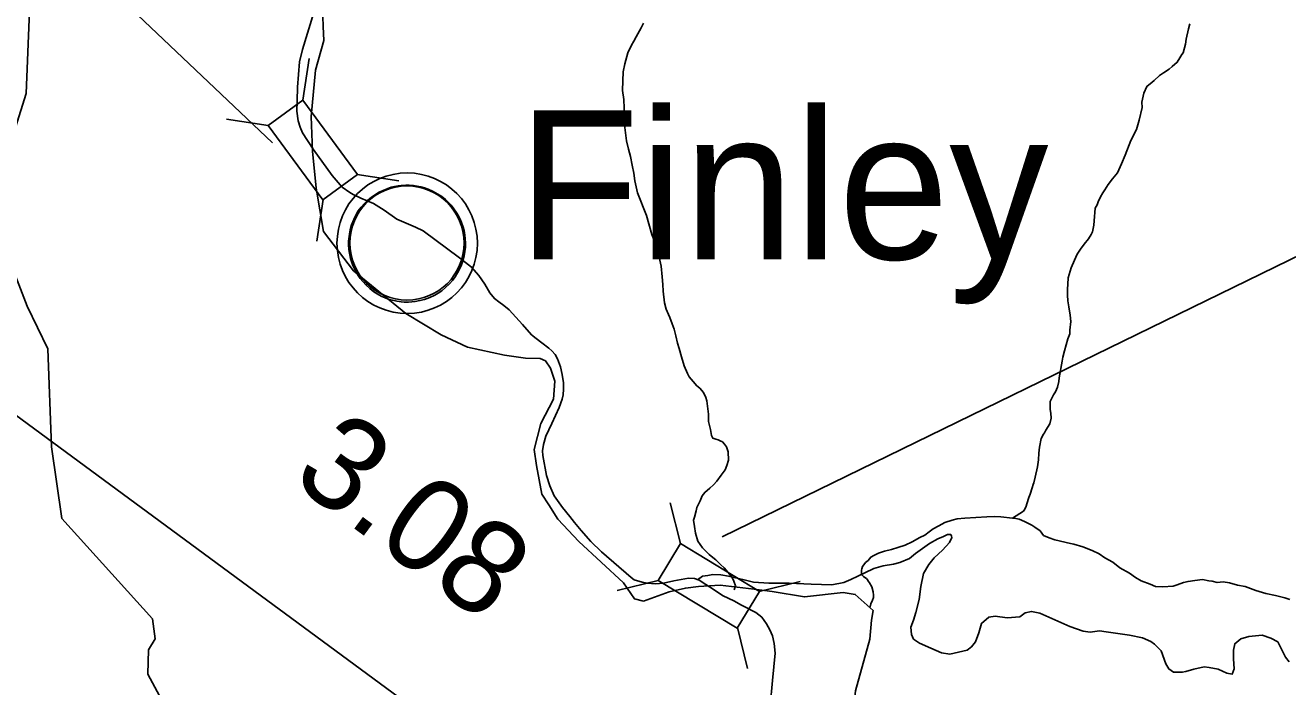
# Model space of a CAD drawing. Extents: x 1159738 to 1321356, y 736314 to 882035.
# Drawn here: x 1230624 to 1237410, y 855368 to 858920 of the extents above; entities that cross this region are included whole.
import ezdxf

# ---------------------------------------------------------------- set-up
doc = ezdxf.new("R2010")
doc.units = 0
for name, color, linetype in [('Exist Civil Demographics Community CELL', 7, 'Continuous'), ('Exist Civil Demographics Community Label', 7, 'Continuous'), ('Exist Hydrographic Creek Single Shore', 7, 'Continuous'), ('Exist Hydrographic Misc Water Feature', 7, 'Continuous'), ('Exist Hydrographic Pond Over 1500 Sq Ft', 7, 'Continuous'), ('Exist Road Non-System Type 51', 7, 'Continuous'), ('Exist Road Secondary Mileage Hundredths English Label', 7, 'Continuous'), ('Exist Road Secondary Structure Standard Bridge CELL', 7, 'Continuous'), ('Exist Road Secondary Structure Standard Bridge Number Label', 7, 'Continuous'), ('Exist Road Secondary Type 51 Attributed', 7, 'Continuous')]:
    doc.layers.add(name, color=color, linetype=linetype)

msp = doc.modelspace()

# ---------------------------------------------------------------- linework, layer by layer
at = {"layer": 'Exist Civil Demographics Community CELL'}
msp.add_lwpolyline([(1232366.3, 857798.9), (1232370.3, 857821.3), (1232377.4, 857847.6), (1232389.1, 857876.4), (1232400.7, 857899.3), (1232414.1, 857922.3), (1232429.1, 857942.7), (1232445, 857960.3), (1232463.4, 857978.6), (1232485.5, 857997), (1232507.2, 858011.6), (1232526.7, 858023.1), (1232547, 858032.9), (1232568.8, 858042.1), (1232591.3, 858049.4), (1232608.6, 858054), (1232628, 858056.9), (1232644.5, 858059.8), (1232670, 858060.9), (1232687.7, 858060.4), (1232710.4, 858059.4), (1232730, 858056.5), (1232749.6, 858052.5), (1232769.7, 858046.9), (1232790.3, 858039.2), (1232816.9, 858027.5), (1232842, 858013.5), (1232862.2, 857999.3), (1232882.9, 857983.2), (1232896.1, 857970.7), (1232912.6, 857953.2), (1232928.1, 857934.4), (1232940.4, 857916), (1232952.9, 857896), (1232962.7, 857875.3), (1232970.9, 857855.3), (1232977.1, 857835.2), (1232982.2, 857816.9), (1232986.6, 857792.7), (1232989.1, 857773.9), (1232990.2, 857749.9), (1232989.4, 857726.7), (1232987.1, 857704), (1232983.4, 857682), (1232976.8, 857657.4), (1232969.3, 857634), (1232960.1, 857613.8), (1232947.5, 857589.8), (1232934.3, 857568.5), (1232920.6, 857549.7), (1232903.6, 857530.7), (1232882.5, 857510.9), (1232862.4, 857494.4), (1232842.4, 857480.6), (1232825.1, 857470.6), (1232797.8, 857457.7), (1232769.2, 857446.8), (1232745.4, 857441), (1232719, 857435.8), (1232701.3, 857433.9), (1232683.3, 857432.8), (1232661, 857432.8), (1232643.9, 857434.5), (1232621.4, 857437.4), (1232597.7, 857442.7), (1232579.3, 857447.9), (1232558.6, 857455.4), (1232540.3, 857463.3), (1232524.6, 857472.3), (1232497.4, 857488.6), (1232475.1, 857505.7), (1232455.4, 857523.6), (1232437.6, 857543), (1232424.9, 857558.9), (1232413, 857575.6), (1232396.6, 857604), (1232389.7, 857618.2), (1232382.8, 857634.3), (1232372.5, 857667), (1232366.3, 857695.2), (1232363.6, 857715.9), (1232362.2, 857741.1), (1232362, 857759.9), (1232364.2, 857785.8)], close=True, dxfattribs=at)
for centre, radius in [((1232676.8, 857749.2), 377.3), ((1232675.7, 857750.3), 306.8)]:
    msp.add_circle(centre, radius, dxfattribs=at)
at = {"layer": 'Exist Hydrographic Creek Single Shore'}
for points in [[(1232167.2, 858243.9), (1232160.9, 858429.4), (1232183.4, 858678.9), (1232228.7, 858838.2), (1232225.7, 858912.7), (1232223.9, 858967), (1232234, 859032.6), (1232281.2, 859110.1), (1232405.8, 859247.3), (1232540.2, 859399.4), (1232559.5, 859427.3), (1232651.5, 859619.1), (1232513.2, 859830.6), (1232522.1, 859942.7), (1232510.8, 860017.9), (1232463.3, 860097), (1232412.5, 860177.6), (1232367.2, 860399.4), (1232376.3, 860476.4), (1232410.2, 860535.2), (1232394.4, 860578.3), (1232351.4, 860637.1), (1232263.5, 860682.7)], [(1233946.1, 855827.3), (1233898, 855839.4), (1233839.9, 855925.6), (1233599.3, 856148.3), (1233485.9, 856267.8), (1233437.8, 856344), (1233400.2, 856401.1), (1233371.9, 856556.1), (1233359.6, 856640.9), (1233395.7, 856781.3), (1233463.9, 856911.7), (1233469.9, 857008), (1233447.8, 857078.2), (1233419.8, 857118.3), (1233391.7, 857130.4), (1233313.5, 857132.4), (1233199.6, 857148.1), (1233000.1, 857191.2), (1232859.6, 857257), (1232669.6, 857371.5), (1232388.5, 857600.6), (1232227.6, 857811.5), (1232187.1, 858044.2), (1232167.2, 858243.9)], [(1234242.8, 855905.8), (1234172.6, 855897.5), (1234084.4, 855877.5), (1233946.1, 855827.3)], [(1235393.5, 854043.7), (1235144.5, 854083.7), (1235066.3, 854123.4), (1234882.2, 854261.7), (1234842.1, 854368.5), (1234846.6, 854457.5), (1234869.8, 854601.6), (1234915.9, 854726), (1235020.1, 854806.2), (1235040.2, 854844.3), (1235062.2, 854922.6), (1235056.2, 855053), (1235086.3, 855345.9), (1235162.9, 855622.7), (1235172.9, 855725), (1235180.9, 855777.2), (1235084.7, 855863.4), (1235020.6, 855873.5), (1234812.1, 855849.4), (1234637.7, 855879.5), (1234541.5, 855891.5), (1234359.1, 855913.6), (1234242.8, 855905.8)]]:
    msp.add_lwpolyline(points, dxfattribs=at)
at = {"layer": 'Exist Hydrographic Misc Water Feature'}
for points in [[(1231551.5, 854858.2), (1231544.6, 854910.9), (1231440.5, 855064), (1231394.5, 855229), (1231283.5, 855434.8), (1231286.5, 855566), (1231321.5, 855624.4), (1231307.5, 855733), (1230821.4, 856271.3), (1230764.4, 856656.5), (1230744.4, 857182.1), (1230633.4, 857410.8), (1230474.1, 857821.6), (1230470.4, 857880.2), (1230484.4, 858096.6), (1230629.4, 858553.3), (1230654.4, 859176.5), (1230599.4, 859647), (1230611.4, 860119.5), (1230514.4, 860233.1)], [(1233947, 858930.8), (1233934.3, 858905.1), (1233907.1, 858857.8), (1233894.5, 858834.1), (1233881.9, 858812.4), (1233862.9, 858770.9), (1233847.3, 858713.3), (1233838.2, 858669.5), (1233835, 858621.5), (1233833.6, 858569.5), (1233840.4, 858521.3), (1233843.2, 858475.2), (1233844.4, 858445.2), (1233843.5, 858407.1), (1233846.6, 858371), (1233851.5, 858326.9), (1233854.7, 858298.8), (1233865.5, 858254.5), (1233876.5, 858214.1), (1233885.3, 858167.9), (1233894.2, 858125.6), (1233901.2, 858083.5), (1233915.5, 858019), (1233962.4, 857897.7), (1233991.9, 857796.9), (1234010.6, 857748.4), (1234027.1, 857689.9), (1234041.5, 857625.5), (1234047.9, 857569.3), (1234051, 857527.2), (1234051.9, 857491.2), (1234060.3, 857428.9), (1234069.5, 857394.6), (1234080.8, 857366.3), (1234088.3, 857350.1), (1234101.5, 857315.7), (1234110.9, 857287.5), (1234119.9, 857251.2), (1234128.8, 857213), (1234138.2, 857184.7), (1234151, 857138.3), (1234165.7, 857089.9), (1234182.8, 857049.4), (1234192.3, 857031.2), (1234213.6, 857006.6), (1234233.1, 856984.1), (1234248.8, 856971.7), (1234270.1, 856947.1), (1234281.5, 856920.8), (1234287, 856902.7), (1234297.1, 856830.4), (1234296.1, 856792.4), (1234307, 856748.1), (1234312.2, 856715.9), (1234319.8, 856701.7), (1234335.7, 856697.2), (1234347.6, 856692.9), (1234359.5, 856688.6), (1234371.4, 856682.3), (1234383.1, 856670.1), (1234392.7, 856655.7), (1234402, 856629.5), (1234402.9, 856583.4), (1234394.2, 856555.7), (1234385.6, 856531.9), (1234364.7, 856504.3), (1234341.9, 856470.9), (1234323.4, 856451.4), (1234302.9, 856433.9)], [(1236883, 858927.2), (1236876.2, 858901.3), (1236862.9, 858845.6), (1236860.1, 858817.7), (1236847, 858772), (1236840.6, 858762.1), (1236830.3, 858744.3), (1236815.6, 858720.8), (1236789, 858697.4), (1236772.6, 858683.8), (1236742.1, 858664.6), (1236719.7, 858649.2), (1236691, 858623.9), (1236680.7, 858614.2), (1236652.1, 858590.9), (1236635.3, 858555.3), (1236626, 858507.5), (1236627.3, 858477.4), (1236611.5, 858409.8), (1236596.1, 858360.2), (1236566.6, 858300.9), (1236536.4, 858221.6), (1236515.3, 858176.1), (1236494, 858126.6), (1236467.2, 858095.3), (1236444.4, 858063.9), (1236425.6, 858036.3), (1236415.3, 858020.6), (1236402.8, 857998.9), (1236390, 857971.2), (1236385.6, 857955.3), (1236375.2, 857937.5), (1236369.3, 857869.6), (1236366.8, 857845.7), (1236359.8, 857809.9), (1236353.5, 857796), (1236338.9, 857772.4), (1236316.1, 857745), (1236295.4, 857717.5), (1236278.6, 857689.9), (1236263.8, 857658.2), (1236244.8, 857616.7), (1236229.4, 857563), (1236228.5, 857529), (1236225.8, 857503.1), (1236225, 857471.1), (1236228.2, 857439), (1236233.4, 857406.8), (1236240.2, 857362.6), (1236243.2, 857328.5), (1236238.1, 857282.6), (1236237.7, 857262.6), (1236226.9, 857234.9), (1236209.3, 857171.3), (1236200.4, 857137.5), (1236197.8, 857115.6), (1236181.5, 857025.9), (1236179, 857006), (1236172.2, 856976.1), (1236161.5, 856950.4), (1236151.2, 856934.6), (1236149, 856930.7), (1236132.2, 856899.1), (1236133.1, 856857.1), (1236136.6, 856836.9), (1236137.9, 856808.9), (1236131.2, 856779.1), (1236110.2, 856745.6), (1236101.9, 856731.7), (1236097.6, 856723.9), (1236085, 856700.2), (1236075.9, 856654.4), (1236071, 856622.5), (1236070.1, 856586.5), (1236065.1, 856548.6), (1236051.6, 856492.9), (1236044.9, 856463.1), (1236040.6, 856453.1), (1236036.1, 856435.2), (1236025.3, 856401.5), (1236018.8, 856383.7), (1236007.9, 856349.9), (1236003.6, 856338), (1235997.2, 856320.2), (1235988.9, 856310.4), (1235929.9, 856271.9)], [(1234302.9, 856433.9), (1234276.4, 856410.6), (1234261.9, 856393), (1234251.1, 856365.2), (1234234.2, 856329.6), (1234229.7, 856311.8), (1234220.9, 856277.9), (1234216.5, 856262.1), (1234221.6, 856227.9), (1234226.6, 856191.7), (1234239.6, 856149.3), (1234264.7, 856112.7), (1234282.3, 856096.2), (1234299.7, 856077.8), (1234319.4, 856061.2), (1234335, 856048.9), (1234360.4, 856024.2), (1234380, 856005.7), (1234411.2, 855970.8), (1234424.5, 855950.5), (1234432.1, 855934.3), (1234441.5, 855910), (1234433.8, 855888.4)], [(1235929.9, 856271.9), (1235868.1, 856279.5), (1235832, 856282.4), (1235792, 856279.5), (1235673.8, 856272.5), (1235633.6, 856269.5), (1235605.4, 856262.2), (1235567.1, 856249.3), (1235534.6, 856232), (1235504.1, 856214.8), (1235481.7, 856199.4), (1235459.3, 856182), (1235432.9, 856168.6), (1235390.3, 856145.7), (1235353.8, 856128.6), (1235313.4, 856115.7), (1235279.2, 856104.5), (1235242.9, 856095.5), (1235210.5, 856084.3), (1235184.2, 856073), (1235168, 856063.4), (1235153.6, 856045.7), (1235139.3, 856034.1), (1235130.9, 856022.3), (1235124.7, 856012.5), (1235120.3, 856000.5), (1235118.1, 855992.6), (1235117.9, 855984.6), (1235117.8, 855976.6), (1235119.5, 855970.5), (1235121.4, 855966.5), (1235125.4, 855962.4), (1235129.3, 855960.3), (1235137.2, 855954.1), (1235145.1, 855947.9), (1235150.9, 855941.7), (1235156.7, 855933.5), (1235162.4, 855925.4), (1235173.9, 855903.1), (1235181.2, 855876.9), (1235182.8, 855858.8), (1235182.4, 855846.8), (1235178.1, 855833), (1235169.6, 855813.2), (1235166.1, 855804.2)], [(1237421.7, 855835.1), (1237394, 855845.8), (1237344.1, 855857.2), (1237292.5, 855868.5), (1237238.9, 855883.9), (1237181.3, 855905.4), (1237139.4, 855912.4), (1237095.8, 855925.6), (1237061.8, 855930.5), (1237029.8, 855927.3), (1237004, 855933.9), (1236985.9, 855936.5), (1236952.2, 855943.3), (1236909.9, 855938.4), (1236873.8, 855933.3), (1236849.7, 855927.9), (1236815.3, 855914.8), (1236793.1, 855907.4), (1236738.9, 855904.7), (1236698.9, 855905.8), (1236669.3, 855918.6), (1236621.6, 855935.8), (1236592.1, 855954.6), (1236558.7, 855977.4), (1236507.4, 856006.8), (1236470.2, 856035.8), (1236426.7, 856058.9), (1236395.3, 856081.7), (1236357.6, 856098.8), (1236308.1, 856118), (1236260.5, 856133.3), (1236242.5, 856135.8), (1236157, 856155.9), (1236127.3, 856166.7), (1236097.6, 856179.5), (1236078.3, 856204), (1236050.8, 856224.8), (1236035, 856235.1), (1235995.5, 856254.2), (1235965.8, 856266.9), (1235947.9, 856271.5), (1235929.9, 856271.9)]]:
    msp.add_lwpolyline(points, dxfattribs=at)
at = {"layer": 'Exist Hydrographic Pond Over 1500 Sq Ft'}
msp.add_lwpolyline([(1235161.1, 855791.4), (1235164.7, 855800.8), (1235166.1, 855804.2)], dxfattribs=at)
at = {"layer": 'Exist Road Non-System Type 51'}
for points in [[(1237417.6, 855501.7), (1237397.6, 855525.8), (1237381.6, 855557.9), (1237367.5, 855588), (1237355.5, 855608), (1237319.4, 855628.1), (1237271.3, 855644.1), (1237201.1, 855638.1), (1237157, 855624.1), (1237125, 855598), (1237118.9, 855563.9), (1237118.9, 855517.7), (1237121, 855463.6), (1237110.9, 855435.5), (1237082.9, 855439.5), (1237034.8, 855461.6), (1236986.6, 855471.6), (1236960.6, 855473.6), (1236904.5, 855461.6), (1236862.4, 855449.5), (1236842.3, 855445.5), (1236796.2, 855445.5), (1236770.1, 855463.6), (1236754.1, 855489.7), (1236730.1, 855559.9), (1236694, 855596), (1236673.9, 855610), (1236629.8, 855630.1), (1236559.7, 855644.1), (1236433.4, 855662.2), (1236398.6, 855667.4), (1236348.4, 855661.4), (1236310.4, 855665.4), (1236238.2, 855691.5), (1236077.8, 855761.7), (1236031.7, 855771.7), (1235997.6, 855763.7), (1235969.6, 855743.6), (1235901.4, 855737.6), (1235837.3, 855745.6), (1235803.2, 855741.6), (1235763.1, 855707.5), (1235749.1, 855657.4), (1235731, 855609.2), (1235709, 855581.1), (1235686.9, 855563.1), (1235592.7, 855543), (1235548.6, 855549), (1235490.5, 855575.1), (1235430.3, 855601.2), (1235398.3, 855623.2), (1235388.2, 855647.3), (1235384.2, 855687.4), (1235398.3, 855725.6), (1235410.3, 855765.7), (1235428.3, 855835.9), (1235438.3, 855906.1), (1235452.4, 855976.3), (1235480.4, 856024.5), (1235508.5, 856060.6), (1235554.6, 856100.7), (1235590.7, 856142.8), (1235604.7, 856168.9), (1235602.7, 856176.9), (1235598.7, 856184.9), (1235580.7, 856184.9), (1235558.6, 856174.9), (1235528.6, 856160.9), (1235484.5, 856136.8), (1235408.3, 856082.6), (1235376.2, 856056.6), (1235324.1, 856034.5), (1235290.6, 856025.9), (1235234.4, 856015.9), (1235184.3, 856001.9), (1235136.2, 855979.8), (1235062, 855943.7)], [(1235062, 855943.7), (1235023.9, 855927.6), (1234959.8, 855915.6), (1234847.5, 855917.6), (1234729.9, 855923.6), (1234619.7, 855923.6), (1234537.5, 855929.6), (1234487.3, 855941.7), (1234403.2, 855961.7), (1234363.1, 855967.8), (1234319, 855969.8), (1234292.9, 855965.7), (1234264.8, 855961.7), (1234236.8, 855941.7)]]:
    msp.add_lwpolyline(points, dxfattribs=at)
at = {"layer": 'Exist Road Secondary Structure Standard Bridge CELL'}
for p, q in [((1232150.2, 858742), (1232115.9, 858518.3)), ((1231705.5, 858415.5), (1231929.2, 858381.2)), ((1232408.5, 858118.1), (1232632.2, 858083.8)), ((1232226, 857984.1), (1232191.8, 857760.3)), ((1234090.9, 856355.7), (1234145.1, 856135.9)), ((1233805.6, 855883.4), (1234025.4, 855937.7)), ((1234568.9, 855878.7), (1234788.7, 855932.9)), ((1234451.9, 855684.9), (1234506.2, 855465.2))]:
    msp.add_line(p, q, dxfattribs=at)
for points in [[(1232115.9, 858518.3), (1232409.3, 858118.7), (1232222.7, 857981.6), (1231929.2, 858381.2)], [(1234145.1, 856135.9), (1234569.5, 855879.6), (1234449.8, 855681.4), (1234025.4, 855937.7)]]:
    msp.add_lwpolyline(points, close=True, dxfattribs=at)
at = {"layer": 'Exist Road Secondary Structure Standard Bridge Number Label'}
for p, q in [((1231953.7, 858287.9), (1227757.5, 862268.9)), ((1233926.6, 854359.5), (1227866, 858816.9)), ((1234370.5, 856173.1), (1237723.7, 857807.8))]:
    msp.add_line(p, q, dxfattribs=at)
at = {"layer": 'Exist Road Secondary Type 51 Attributed'}
for points in [[(1232171.4, 858254.3), (1232114.2, 858342.5), (1232102.2, 858372.4), (1232090.9, 858406.4), (1232083.2, 858457.6), (1232084.9, 858514.3), (1232087.9, 858586.5), (1232098.7, 858723.6), (1232114.8, 858788.7), (1232174.4, 858988.9)], [(1234282.3, 855916.2), (1234246.6, 855939.7), (1234221.8, 855948), (1234189.2, 855949.9), (1234109.6, 855935.9), (1234053.5, 855923.8), (1234011.4, 855920.6), (1233967.4, 855923.2), (1233939.4, 855928.3), (1233897.3, 855942.3), (1233880.1, 855954.4), (1233722, 856092.7), (1233663.4, 856147.5), (1233611.1, 856206.8), (1233576, 856249.3), (1233551.8, 856280.8), (1233511.7, 856329.8), (1233466.5, 856392.6), (1233443.4, 856445.9), (1233426.4, 856502.2), (1233405.4, 856609.7), (1233404.6, 856633.9), (1233409.7, 856669), (1233421.8, 856712.9), (1233454.9, 856781.1), (1233493.2, 856867.2), (1233509.2, 856912.3), (1233514.5, 856935.6), (1233517.5, 856964.8), (1233517.5, 856998.8), (1233510.4, 857044.8), (1233500.2, 857084.7), (1233484.1, 857128.2), (1233472.8, 857151.5), (1233454.9, 857171.2), (1233438.2, 857186.1), (1233400.6, 857214.1), (1233370.8, 857236.8), (1233345.8, 857256.5), (1233295.7, 857312.5), (1233224.7, 857390.7), (1233196.7, 857413.9), (1233168.6, 857434.2), (1233146, 857452.1), (1233120.9, 857482.5), (1233094.7, 857530.2), (1233061.5, 857575.1), (1233023.1, 857621), (1232958.1, 857671.6), (1232762.5, 857815.9), (1232720.7, 857836), (1232621.7, 857878.5), (1232553.7, 857926.2), (1232496.5, 857962), (1232427.9, 857990.7), (1232386.1, 858010.3), (1232368.2, 858021.1), (1232327.7, 858050.9), (1232273.4, 858112.9), (1232171.4, 858254.3)], [(1234628.4, 855265.3), (1234639.9, 855400.5), (1234655.2, 855547.7), (1234649.5, 855600), (1234640.6, 855640.8), (1234626.5, 855673.9), (1234608.7, 855705.8), (1234582.5, 855740.2), (1234550.7, 855766.4), (1234470.4, 855807.1), (1234435.3, 855826.3), (1234372.2, 855858.1), (1234321.2, 855891.3), (1234282.3, 855916.2)]]:
    msp.add_lwpolyline(points, dxfattribs=at)

# ---------------------------------------------------------------- texts
at = {"layer": 'Exist Civil Demographics Community Label'}
msp.add_text('Finley', height=800, dxfattribs=at).set_placement((1233270.8, 857663))
at = {"layer": 'Exist Road Secondary Mileage Hundredths English Label'}
msp.add_text('3.08', height=500, rotation=323.72688, dxfattribs=at).set_placement((1232043.5, 856472.8))

doc.saveas('drawing.dxf')
